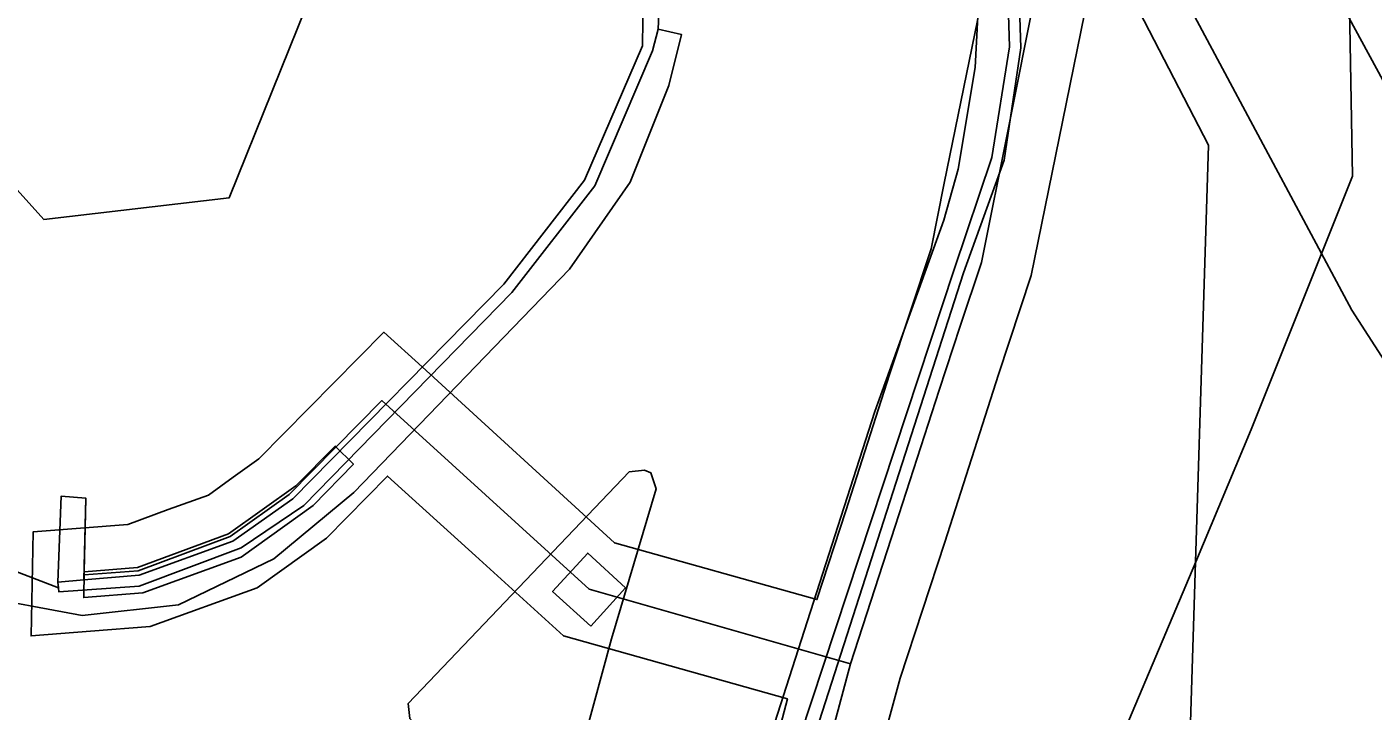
# Model space of a CAD drawing. Extents: x -263423 to -261326, y -1240067 to -1237864.
# Drawn here: x -262431 to -262404.98, y -1239377.69 to -1239364.47 of the extents above; entities that cross this region are included whole.
import ezdxf

# ---------------------------------------------------------------- set-up
doc = ezdxf.new("R2010")
doc.units = 0
for name, color, linetype in [('body_kn', 7, 'Continuous'), ('kladpar_hranice', 7, 'Continuous'), ('kladpar_plochy', 7, 'Continuous'), ('tarchy_linie', 7, 'Continuous'), ('zappar_hrandruhpozemk', 7, 'Continuous')]:
    doc.layers.add(name, color=color, linetype=linetype)

msp = doc.modelspace()

# ---------------------------------------------------------------- linework, layer by layer
at = {"layer": 'body_kn'}
for p, q in [((-262418.8, -1239364.51), (-262418.8, -1239364.51)), ((-262418.8, -1239364.51), (-262418.8, -1239364.51)), ((-262418.35, -1239364.61), (-262418.35, -1239364.61)), ((-262419.1, -1239364.83), (-262419.1, -1239364.83)), ((-262418.91, -1239364.93), (-262418.91, -1239364.93)), ((-262412.01, -1239364.85), (-262412.01, -1239364.85)), ((-262411.79, -1239364.87), (-262411.79, -1239364.87)), ((-262412.67, -1239365.25), (-262412.67, -1239365.25)), ((-262418.59, -1239365.6), (-262418.59, -1239365.6)), ((-262412.03, -1239366.42), (-262412.03, -1239366.42)), ((-262411.05, -1239366.62), (-262411.05, -1239366.62)), ((-262408.16, -1239366.75), (-262408.16, -1239366.75)), ((-262412.35, -1239366.99), (-262412.35, -1239366.99)), ((-262412.11, -1239367.04), (-262412.11, -1239367.04)), ((-262413, -1239367.22), (-262413, -1239367.22)), ((-262420.22, -1239367.43), (-262420.22, -1239367.43)), ((-262420.02, -1239367.54), (-262420.02, -1239367.54)), ((-262419.34, -1239367.47), (-262419.34, -1239367.47)), ((-262413.27, -1239367.49), (-262413.27, -1239367.49)), ((-262405.38, -1239367.35), (-262405.38, -1239367.35)), ((-262427.09, -1239367.77), (-262427.09, -1239367.77)), ((-262430.67, -1239368.19), (-262430.67, -1239368.19)), ((-262413.28, -1239368.2), (-262413.28, -1239368.2)), ((-262413.52, -1239368.76), (-262413.52, -1239368.76)), ((-262420.51, -1239369.15), (-262420.51, -1239369.15)), ((-262413.08, -1239369.16), (-262413.08, -1239369.16)), ((-262412.55, -1239369.02), (-262412.55, -1239369.02)), ((-262412.9, -1239369.22), (-262412.9, -1239369.22)), ((-262411.59, -1239369.27), (-262411.59, -1239369.27)), ((-262421.78, -1239369.44), (-262421.78, -1239369.44)), ((-262421.63, -1239369.6), (-262421.63, -1239369.6)), ((-262406.36, -1239369.8), (-262406.36, -1239369.8)), ((-262405.39, -1239369.94), (-262405.39, -1239369.94)), ((-262424.1, -1239370.37), (-262424.1, -1239370.37)), ((-262412.96, -1239370.25), (-262412.96, -1239370.25)), ((-262423.36, -1239371.04), (-262423.36, -1239371.04)), ((-262414.33, -1239371.19), (-262414.33, -1239371.19)), ((-262412.22, -1239371.19), (-262412.22, -1239371.19)), ((-262413.37, -1239371.49), (-262413.37, -1239371.49)), ((-262424.14, -1239371.69), (-262424.14, -1239371.69)), ((-262414.61, -1239371.9), (-262414.61, -1239371.9)), ((-262407.34, -1239372.25), (-262407.34, -1239372.25)), ((-262425.04, -1239372.57), (-262425.04, -1239372.57)), ((-262426.52, -1239372.82), (-262426.52, -1239372.82)), ((-262424.69, -1239372.92), (-262424.69, -1239372.92)), ((-262419.36, -1239373.07), (-262419.36, -1239373.07)), ((-262419.06, -1239373.04), (-262419.06, -1239373.04)), ((-262427.01, -1239373.17), (-262427.01, -1239373.17)), ((-262424.03, -1239373.15), (-262424.03, -1239373.15)), ((-262418.94, -1239373.09), (-262418.94, -1239373.09)), ((-262430.34, -1239373.54), (-262430.34, -1239373.54)), ((-262429.86, -1239373.58), (-262429.86, -1239373.58)), ((-262427.49, -1239373.52), (-262427.49, -1239373.52)), ((-262425.93, -1239373.51), (-262425.93, -1239373.51)), ((-262425.86, -1239373.59), (-262425.86, -1239373.59)), ((-262425.8, -1239373.34), (-262425.8, -1239373.34)), ((-262424.68, -1239373.47), (-262424.68, -1239373.47)), ((-262418.84, -1239373.4), (-262418.84, -1239373.4)), ((-262428.27, -1239373.8), (-262428.27, -1239373.8)), ((-262425.65, -1239373.72), (-262425.65, -1239373.72)), ((-262425.47, -1239373.72), (-262425.47, -1239373.72)), ((-262415.17, -1239373.82), (-262415.17, -1239373.82)), ((-262429.05, -1239374.09), (-262429.05, -1239374.09)), ((-262430.88, -1239374.23), (-262430.88, -1239374.23)), ((-262427.1, -1239374.27), (-262427.1, -1239374.27)), ((-262427.07, -1239374.32), (-262427.07, -1239374.32)), ((-262425.21, -1239374.35), (-262425.21, -1239374.35)), ((-262414.22, -1239374.12), (-262414.22, -1239374.12)), ((-262427.02, -1239374.41), (-262427.02, -1239374.41)), ((-262426.86, -1239374.54), (-262426.86, -1239374.54)), ((-262419.64, -1239374.44), (-262419.64, -1239374.44)), ((-262413.26, -1239374.43), (-262413.26, -1239374.43)), ((-262426.86, -1239374.72), (-262426.86, -1239374.72)), ((-262426.23, -1239374.75), (-262426.23, -1239374.75)), ((-262422.33, -1239374.69), (-262422.33, -1239374.69)), ((-262420.16, -1239374.64), (-262420.16, -1239374.64)), ((-262408.41, -1239374.81), (-262408.41, -1239374.81)), ((-262429.89, -1239375), (-262429.89, -1239375)), ((-262429.89, -1239375), (-262429.89, -1239375)), ((-262429.89, -1239375.06), (-262429.89, -1239375.06)), ((-262428.86, -1239374.92), (-262428.86, -1239374.92)), ((-262428.85, -1239374.98), (-262428.85, -1239374.98)), ((-262428.83, -1239375.07), (-262428.83, -1239375.07)), ((-262430.4, -1239375.2), (-262430.4, -1239375.2)), ((-262430.4, -1239375.2), (-262430.4, -1239375.2)), ((-262430.39, -1239375.31), (-262430.39, -1239375.31)), ((-262430.39, -1239375.31), (-262430.39, -1239375.31)), ((-262430.38, -1239375.39), (-262430.38, -1239375.39)), ((-262429.9, -1239375.16), (-262429.9, -1239375.16)), ((-262428.83, -1239375.28), (-262428.83, -1239375.28)), ((-262428.76, -1239375.41), (-262428.76, -1239375.41)), ((-262426.55, -1239375.31), (-262426.55, -1239375.31)), ((-262420.84, -1239375.38), (-262420.84, -1239375.38)), ((-262420.13, -1239375.34), (-262420.13, -1239375.34)), ((-262419.43, -1239375.31), (-262419.43, -1239375.31)), ((-262429.9, -1239375.5), (-262429.9, -1239375.5)), ((-262428.07, -1239375.64), (-262428.07, -1239375.64)), ((-262415.73, -1239375.54), (-262415.73, -1239375.54)), ((-262429.93, -1239375.85), (-262429.93, -1239375.85)), ((-262429.77, -1239376.15), (-262429.77, -1239376.15)), ((-262428.62, -1239376.06), (-262428.62, -1239376.06)), ((-262420.1, -1239376.05), (-262420.1, -1239376.05)), ((-262420.1, -1239376.05), (-262420.1, -1239376.05)), ((-262430.92, -1239376.24), (-262430.92, -1239376.24)), ((-262420.63, -1239376.24), (-262420.63, -1239376.24)), ((-262419.7, -1239376.3), (-262419.7, -1239376.3)), ((-262416.15, -1239376.69), (-262416.15, -1239376.69)), ((-262415.08, -1239376.78), (-262415.08, -1239376.78)), ((-262414.12, -1239377.06), (-262414.12, -1239377.06)), ((-262416.3, -1239377.46), (-262416.3, -1239377.46)), ((-262423.63, -1239377.55), (-262423.63, -1239377.55)), ((-262423.63, -1239377.55), (-262423.63, -1239377.55))]:
    msp.add_line(p, q, dxfattribs=at)
at = {"layer": 'kladpar_hranice'}
for points in [[(-262380.57, -1239401.22), (-262388.95, -1239389.85), (-262396.21, -1239379.42), (-262403.05, -1239368.71), (-262408.41, -1239358.83), (-262413.39, -1239348.75), (-262415.28, -1239344.13), (-262401.76, -1239343.6), (-262400, -1239346.23), (-262396.7, -1239349.84), (-262392.24, -1239352.4), (-262387.21, -1239353.44), (-262382.34, -1239352.93), (-262377.66, -1239350.97), (-262373.76, -1239347.51), (-262371.24, -1239343.1), (-262351.71, -1239342.8), (-262360.36, -1239372.61), (-262368.35, -1239399.72), (-262380.57, -1239401.22)], [(-262380.57, -1239401.22), (-262383.47, -1239401.57), (-262390.96, -1239391.25), (-262398.42, -1239380.76), (-262405.39, -1239369.94), (-262410.69, -1239360.04), (-262415.55, -1239349.92), (-262417.78, -1239344.23), (-262415.28, -1239344.13), (-262413.39, -1239348.75), (-262408.41, -1239358.83), (-262403.05, -1239368.71), (-262396.21, -1239379.42), (-262388.95, -1239389.85), (-262380.57, -1239401.22)], [(-262408.52, -1239378.12), (-262408.16, -1239366.75), (-262415.23, -1239353.08), (-262417.91, -1239348.03), (-262418.11, -1239347.65), (-262418.93, -1239347.97), (-262420.97, -1239344.36), (-262418.6, -1239344.27), (-262417.78, -1239344.23), (-262415.55, -1239349.92), (-262410.69, -1239360.04), (-262405.39, -1239369.94), (-262398.42, -1239380.76), (-262390.96, -1239391.25), (-262383.47, -1239401.57), (-262381.56, -1239403.87), (-262374.76, -1239412.02), (-262381.4, -1239413.39), (-262408.52, -1239378.12)], [(-262437.49, -1239355.29), (-262424.78, -1239350.18), (-262424.12, -1239349.92), (-262419.4, -1239348.15), (-262418.93, -1239347.97), (-262418.11, -1239347.65), (-262417.91, -1239348.03), (-262415.23, -1239353.08), (-262408.16, -1239366.75), (-262408.52, -1239378.12), (-262381.4, -1239413.39)], [(-262411.88, -1239362.11), (-262411.79, -1239364.87), (-262412.11, -1239367.04), (-262412.9, -1239369.22), (-262415.8, -1239378.26)], [(-262415.8, -1239378.26), (-262412.9, -1239369.22), (-262412.11, -1239367.04), (-262411.79, -1239364.87), (-262411.88, -1239362.11)], [(-262432.04, -1239374.68), (-262430.39, -1239375.31), (-262430.4, -1239375.2), (-262430.34, -1239373.54), (-262429.86, -1239373.58), (-262429.9, -1239375.16), (-262428.83, -1239375.07), (-262427.02, -1239374.41), (-262425.86, -1239373.59), (-262421.78, -1239369.44), (-262420.22, -1239367.43), (-262419.1, -1239364.83), (-262419.07, -1239362.38)], [(-262419.07, -1239362.38), (-262419.1, -1239364.83), (-262420.22, -1239367.43), (-262421.78, -1239369.44), (-262425.86, -1239373.59), (-262427.02, -1239374.41), (-262428.83, -1239375.07), (-262429.9, -1239375.16), (-262429.86, -1239373.58), (-262430.34, -1239373.54), (-262430.4, -1239375.2), (-262430.39, -1239375.31), (-262432.04, -1239374.68)]]:
    msp.add_lwpolyline(points, dxfattribs=at)
at = {"layer": 'kladpar_plochy'}
for points in [[(-262380.57, -1239401.22), (-262388.95, -1239389.85), (-262396.21, -1239379.42), (-262403.05, -1239368.71), (-262408.41, -1239358.83), (-262413.39, -1239348.75), (-262415.28, -1239344.13), (-262401.76, -1239343.6), (-262400, -1239346.23), (-262396.7, -1239349.84), (-262392.24, -1239352.4), (-262387.21, -1239353.44), (-262382.34, -1239352.93), (-262377.66, -1239350.97), (-262373.76, -1239347.51), (-262371.24, -1239343.1), (-262351.71, -1239342.8), (-262360.36, -1239372.61), (-262368.35, -1239399.72)], [(-262380.57, -1239401.22), (-262383.47, -1239401.57), (-262390.96, -1239391.25), (-262398.42, -1239380.76), (-262405.39, -1239369.94), (-262410.69, -1239360.04), (-262415.55, -1239349.92), (-262417.78, -1239344.23), (-262415.28, -1239344.13), (-262413.39, -1239348.75), (-262408.41, -1239358.83), (-262403.05, -1239368.71), (-262396.21, -1239379.42), (-262388.95, -1239389.85)], [(-262408.52, -1239378.12), (-262408.16, -1239366.75), (-262415.23, -1239353.08), (-262417.91, -1239348.03), (-262418.11, -1239347.65), (-262418.93, -1239347.97), (-262420.97, -1239344.36), (-262418.6, -1239344.27), (-262417.78, -1239344.23), (-262415.55, -1239349.92), (-262410.69, -1239360.04), (-262405.39, -1239369.94), (-262398.42, -1239380.76), (-262390.96, -1239391.25), (-262383.47, -1239401.57), (-262381.56, -1239403.87), (-262374.76, -1239412.02), (-262381.4, -1239413.39)]]:
    msp.add_lwpolyline(points, close=True, dxfattribs=at)
for points in [[(-262437.49, -1239355.29), (-262424.78, -1239350.18), (-262424.12, -1239349.92), (-262419.4, -1239348.15), (-262418.93, -1239347.97), (-262418.11, -1239347.65), (-262417.91, -1239348.03), (-262415.23, -1239353.08), (-262408.16, -1239366.75), (-262408.52, -1239378.12), (-262381.4, -1239413.39)], [(-262411.88, -1239362.11), (-262411.79, -1239364.87), (-262412.11, -1239367.04), (-262412.9, -1239369.22), (-262415.8, -1239378.26)], [(-262415.8, -1239378.26), (-262412.9, -1239369.22), (-262412.11, -1239367.04), (-262411.79, -1239364.87), (-262411.88, -1239362.11)], [(-262432.04, -1239374.68), (-262430.39, -1239375.31), (-262430.4, -1239375.2), (-262430.34, -1239373.54), (-262429.86, -1239373.58), (-262429.9, -1239375.16), (-262428.83, -1239375.07), (-262427.02, -1239374.41), (-262425.86, -1239373.59), (-262421.78, -1239369.44), (-262420.22, -1239367.43), (-262419.1, -1239364.83), (-262419.07, -1239362.38)], [(-262419.07, -1239362.38), (-262419.1, -1239364.83), (-262420.22, -1239367.43), (-262421.78, -1239369.44), (-262425.86, -1239373.59), (-262427.02, -1239374.41), (-262428.83, -1239375.07), (-262429.9, -1239375.16), (-262429.86, -1239373.58), (-262430.34, -1239373.54), (-262430.4, -1239375.2), (-262430.39, -1239375.31), (-262432.04, -1239374.68)]]:
    msp.add_lwpolyline(points, dxfattribs=at)
at = {"layer": 'tarchy_linie'}
for points in [[(-262415.8, -1239378.26), (-262412.9, -1239369.22), (-262412.11, -1239367.04), (-262411.79, -1239364.87), (-262411.88, -1239362.11), (-262412.44, -1239359.31), (-262415.39, -1239353.36), (-262418.23, -1239348.76), (-262418.46, -1239348.86), (-262418.95, -1239349.08), (-262419.14, -1239348.75), (-262419.21, -1239348.62), (-262420.97, -1239344.36), (-262423.14, -1239338.61)], [(-262415.03, -1239339.81), (-262413.54, -1239343.52), (-262406.91, -1239354.79), (-262406.2, -1239357.97), (-262405.49, -1239361.14), (-262405.38, -1239367.35), (-262406.36, -1239369.8), (-262407.34, -1239372.25), (-262408.41, -1239374.81), (-262410.41, -1239379.55)], [(-262420.72, -1239341.05), (-262419.65, -1239343.89), (-262417.31, -1239347.77), (-262416.37, -1239349.34), (-262414.35, -1239352.58), (-262413.11, -1239354.97), (-262411.17, -1239359.02), (-262410.49, -1239363.86), (-262411.05, -1239366.62), (-262411.59, -1239369.27), (-262412.22, -1239371.19), (-262413.26, -1239374.43), (-262414.12, -1239377.06), (-262414.39, -1239378.05)], [(-262440.53, -1239367.38), (-262435.04, -1239363.33), (-262430.67, -1239368.19), (-262427.09, -1239367.77), (-262425.43, -1239363.64), (-262425.75, -1239362.23), (-262431.54, -1239352.36), (-262436.05, -1239341.11)], [(-262421.66, -1239341.42), (-262420.56, -1239344.34), (-262418.99, -1239346.94), (-262417.23, -1239349.86), (-262415.23, -1239353.08), (-262412.9, -1239357.68), (-262412.16, -1239359.2), (-262411.83, -1239361.51), (-262411.51, -1239363.83), (-262412.03, -1239366.42), (-262412.55, -1239369.02), (-262412.96, -1239370.25), (-262413.37, -1239371.49), (-262414.22, -1239374.12), (-262415.08, -1239376.78)], [(-262419.07, -1239362.38), (-262419.1, -1239364.83), (-262420.22, -1239367.43), (-262421.78, -1239369.44), (-262425.86, -1239373.59), (-262427.02, -1239374.41), (-262428.83, -1239375.07), (-262429.9, -1239375.16), (-262429.89, -1239375), (-262429.86, -1239373.58), (-262430.34, -1239373.54), (-262430.4, -1239375.2), (-262430.39, -1239375.31), (-262432.04, -1239374.68)], [(-262416.59, -1239378.56), (-262416.3, -1239377.46), (-262420.63, -1239376.24), (-262422.33, -1239374.69), (-262424.03, -1239373.15), (-262425.21, -1239374.35), (-262426.55, -1239375.31), (-262428.62, -1239376.06), (-262429.77, -1239376.15), (-262430.92, -1239376.24), (-262430.88, -1239374.23), (-262429.05, -1239374.09), (-262428.27, -1239373.8), (-262427.49, -1239373.52), (-262427.01, -1239373.17), (-262426.52, -1239372.82), (-262424.1, -1239370.37), (-262423.36, -1239371.04), (-262419.64, -1239374.44), (-262415.73, -1239375.54), (-262415.17, -1239373.82), (-262414.33, -1239371.19), (-262413.52, -1239368.76), (-262413.27, -1239367.49), (-262412.52, -1239363.8)], [(-262429.89, -1239375.06), (-262428.85, -1239374.98), (-262427.07, -1239374.32), (-262425.93, -1239373.51), (-262424.14, -1239371.69), (-262420.13, -1239375.34), (-262415.08, -1239376.78), (-262415.62, -1239378.8)], [(-262429.89, -1239375), (-262428.86, -1239374.92), (-262427.1, -1239374.27), (-262425.8, -1239373.34), (-262425.04, -1239372.57), (-262424.69, -1239372.92), (-262425.47, -1239373.72), (-262426.86, -1239374.72), (-262428.76, -1239375.41), (-262429.9, -1239375.5), (-262429.89, -1239375)], [(-262420.1, -1239376.05), (-262420.84, -1239375.38), (-262420.16, -1239374.64), (-262419.43, -1239375.31), (-262420.1, -1239376.05)]]:
    msp.add_lwpolyline(points, dxfattribs=at)
at = {"layer": 'zappar_hrandruhpozemk'}
for p, q in [((-262414.61, -1239371.9), (-262413.28, -1239368.2)), ((-262420.51, -1239369.15), (-262424.68, -1239373.47)), ((-262413.08, -1239369.16), (-262416.06, -1239378.19)), ((-262425.65, -1239373.72), (-262421.63, -1239369.6)), ((-262423.63, -1239377.55), (-262419.36, -1239373.07)), ((-262430.4, -1239375.2), (-262429.9, -1239375.16))]:
    msp.add_line(p, q, dxfattribs=at)
for points in [[(-262415.29, -1239354), (-262414.96, -1239354.58), (-262412.63, -1239359.43), (-262412.09, -1239362.16), (-262412.01, -1239364.85), (-262412.35, -1239366.99), (-262413.08, -1239369.16)], [(-262413.28, -1239368.2), (-262413, -1239367.22), (-262412.67, -1239365.25), (-262412.57, -1239363.26), (-262412.72, -1239361.32), (-262413.24, -1239359.33), (-262413.98, -1239357.35), (-262415.34, -1239354.85), (-262414.96, -1239354.58)], [(-262418.8, -1239364.51), (-262418.77, -1239363.93), (-262418.84, -1239362.34), (-262419.52, -1239359.96)], [(-262421.63, -1239369.6), (-262420.02, -1239367.54), (-262418.91, -1239364.93), (-262418.8, -1239364.51), (-262418.35, -1239364.61), (-262418.59, -1239365.6), (-262419.34, -1239367.47), (-262420.51, -1239369.15)], [(-262406.63, -1239405.64), (-262407.45, -1239404.39), (-262408.39, -1239402.64), (-262409.69, -1239399.95), (-262413.36, -1239391.94), (-262416, -1239386.33), (-262416.36, -1239385.35), (-262416.78, -1239383.43), (-262416.38, -1239383.33), (-262416.52, -1239382.76), (-262416.98, -1239382.55), (-262417, -1239380.59), (-262416.77, -1239378.62), (-262416.15, -1239376.69), (-262414.61, -1239371.9)], [(-262419.36, -1239373.07), (-262419.06, -1239373.04), (-262418.94, -1239373.09), (-262418.84, -1239373.4), (-262419.7, -1239376.3), (-262420.22, -1239378.22), (-262420.57, -1239380.52), (-262420.77, -1239380.77), (-262421.03, -1239380.74), (-262423.6, -1239377.84), (-262423.63, -1239377.55)], [(-262424.68, -1239373.47), (-262426.23, -1239374.75), (-262428.07, -1239375.64), (-262429.93, -1239375.85), (-262432.08, -1239375.45), (-262433.89, -1239374.6), (-262434.66, -1239373.87)], [(-262430.39, -1239375.31), (-262430.38, -1239375.39), (-262428.83, -1239375.28), (-262426.86, -1239374.54), (-262425.65, -1239373.72)]]:
    msp.add_lwpolyline(points, dxfattribs=at)

doc.saveas('drawing.dxf')
